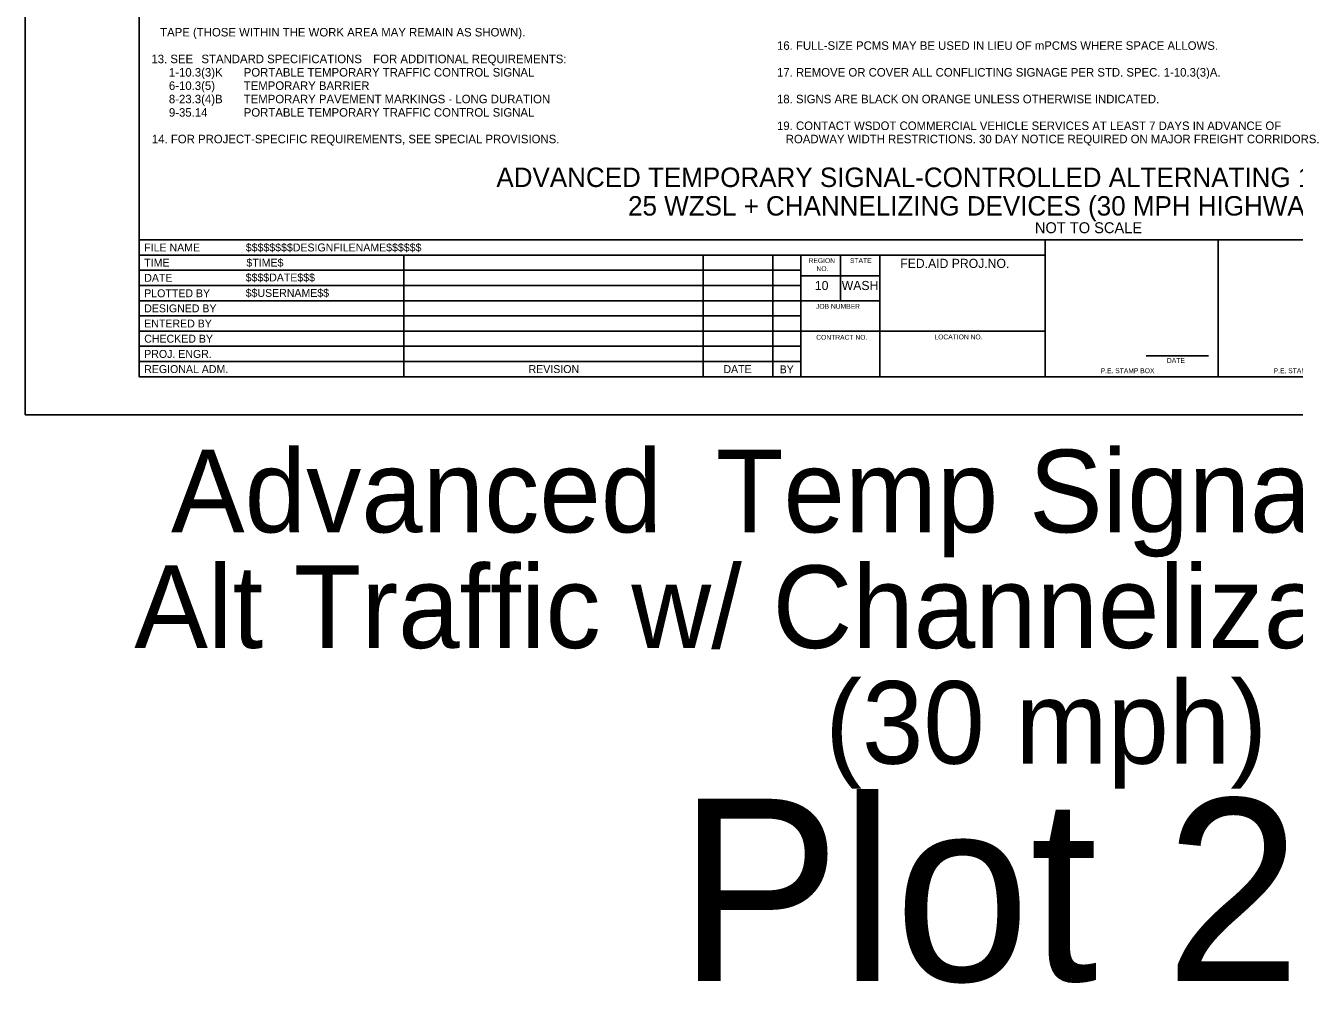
# Model space of a CAD drawing. Extents: x 99982 to 100176, y 99905 to 100011.
# Drawn here: x 100059.06 to 100069.51, y 99935.01 to 99942.89 of the extents above; entities that cross this region are included whole.
import ezdxf

# ---------------------------------------------------------------- set-up
doc = ezdxf.new("R2010")
doc.units = 0
for name, color, linetype in [('SH_DE_DetailHeading1Text', 7, 'Continuous'), ('SH_GI_GeneralNotesBodyText', 7, 'Continuous'), ('SH_GI_PlotLimits', 7, 'Continuous'), ('SH_GI_SheetBorder', 7, 'Continuous'), ('SH_GI_SheetLocationText', 7, 'Continuous'), ('SH_GI_SheetTextInCells', 7, 'Continuous'), ('SH_GI_TitleBlockText', 7, 'Continuous')]:
    doc.layers.add(name, color=color, linetype=linetype)

msp = doc.modelspace()

# ---------------------------------------------------------------- linework, layer by layer
at = {"layer": 'SH_GI_PlotLimits'}
msp.add_lwpolyline([(100059.062, 99939.687), (100076.062, 99939.687), (100076.062, 99950.687), (100059.062, 99950.687)], close=True, dxfattribs=at)
at = {"layer": 'SH_GI_SheetBorder'}
for p, q in [((100060, 99950.375), (100060, 99940)), ((100060, 99941.126), (100075.75, 99941.126)), ((100067.457, 99940), (100067.457, 99941.126)), ((100068.883, 99940), (100068.883, 99941.126)), ((100060, 99941.001), (100067.457, 99941.001)), ((100062.179, 99941.001), (100062.179, 99940)), ((100064.641, 99941.001), (100064.641, 99940)), ((100065.216, 99941.001), (100065.216, 99940)), ((100065.445, 99941.001), (100065.445, 99940)), ((100065.772, 99940.625), (100065.772, 99941.001)), ((100066.096, 99940), (100066.096, 99941.001)), ((100060, 99940.876), (100062.182, 99940.876)), ((100062.182, 99940.876), (100065.447, 99940.876)), ((100060, 99940.751), (100062.182, 99940.751)), ((100062.182, 99940.751), (100065.447, 99940.751)), ((100066.096, 99940.831), (100065.447, 99940.831)), ((100060, 99940.625), (100065.447, 99940.625)), ((100066.096, 99940.625), (100065.447, 99940.625)), ((100060, 99940.5), (100065.447, 99940.5)), ((100060, 99940.375), (100065.447, 99940.375)), ((100067.457, 99940.375), (100065.447, 99940.375)), ((100060, 99940.25), (100065.447, 99940.25)), ((100060, 99940.125), (100065.447, 99940.125)), ((100068.29, 99940.173), (100068.802, 99940.173)), ((100060, 99940), (100075.75, 99940))]:
    msp.add_line(p, q, dxfattribs=at)

# ---------------------------------------------------------------- texts
at = {"layer": 'SH_DE_DetailHeading1Text'}
for s, height, p in [('ADVANCED TEMPORARY SIGNAL-CONTROLLED ALTERNATING 1-LANE, 2-WAY TRAFFIC', 0.16, (100062.94, 99941.561)), ('25 WZSL + CHANNELIZING DEVICES (30 MPH HIGHWAYS, 8+ DAYS)', 0.16, (100064.024, 99941.326)), ('NOT TO SCALE', 0.09, (100067.373, 99941.181))]:
    msp.add_text(s, height=height, rotation=360, dxfattribs=at).set_placement(p)
at = {"layer": 'SH_GI_GeneralNotesBodyText'}
for s, p in [('TAPE (THOSE WITHIN THE WORK AREA MAY REMAIN AS SHOWN).', (100060.172, 99942.8)), ('16. FULL-SIZE PCMS MAY BE USED IN LIEU OF mPCMS WHERE SPACE ALLOWS.', (100065.25, 99942.69)), ('13. SEE ', (100060.1, 99942.58)), ('STANDARD SPECIFICATIONS', (100060.512, 99942.58)), (' FOR ADDITIONAL REQUIREMENTS:', (100061.9, 99942.58)), ('1-10.3(3)K', (100060.244, 99942.47)), ('PORTABLE TEMPORARY TRAFFIC CONTROL SIGNAL', (100060.86, 99942.47)), ('17. REMOVE OR COVER ALL CONFLICTING SIGNAGE PER STD. SPEC. 1-10.3(3)A. ', (100065.25, 99942.47)), ('6-10.3(5)', (100060.244, 99942.36)), ('TEMPORARY BARRIER', (100060.86, 99942.36)), ('8-23.3(4)B', (100060.244, 99942.25)), ('TEMPORARY PAVEMENT MARKINGS - LONG DURATION', (100060.86, 99942.25)), ('18. SIGNS ARE BLACK ON ORANGE UNLESS OTHERWISE INDICATED.', (100065.25, 99942.25)), ('9-35.14', (100060.244, 99942.14)), ('PORTABLE TEMPORARY TRAFFIC CONTROL SIGNAL', (100060.86, 99942.14)), ('19. CONTACT WSDOT COMMERCIAL VEHICLE SERVICES AT LEAST 7 DAYS IN ADVANCE OF ', (100065.25, 99942.03)), ('14. FOR PROJECT-SPECIFIC REQUIREMENTS, SEE SPECIAL PROVISIONS.', (100060.104, 99941.921)), ('ROADWAY WIDTH RESTRICTIONS. 30 DAY NOTICE REQUIRED ON MAJOR FREIGHT CORRIDORS.', (100065.322, 99941.921))]:
    msp.add_text(s, height=0.07, rotation=360, dxfattribs=at).set_placement(p)
at = {"layer": 'SH_GI_SheetLocationText'}
for s, height, p in [('Advanced', 0.68, (100060.261, 99938.719)), (' Temp Signal-Controlled', 0.68, (100064.495, 99938.719)), ('Alt Traffic w/ Channelization Devices', 0.68, (100059.959, 99937.767)), (' (30 mph)', 0.68, (100065.394, 99936.815)), ('Plot 24', 1.5, (100064.434, 99935.027))]:
    msp.add_text(s, height=height, dxfattribs=at).set_placement(p)
at = {"layer": 'SH_GI_SheetTextInCells'}
for s, height, p in [('FILE NAME', 0.0651, (100060.041, 99941.031)), ('TIME', 0.0651, (100060.041, 99940.906)), ('REGION', 0.04, (100065.51, 99940.935)), ('STATE', 0.04, (100065.851, 99940.936)), ('FED.AID PROJ.NO.', 0.07506, (100066.265, 99940.895)), ('DATE', 0.0651, (100060.041, 99940.781)), ('NO.', 0.04, (100065.575, 99940.869)), ('10', 0.0751, (100065.562, 99940.713)), ('WASH', 0.0751, (100065.783, 99940.713)), ('PLOTTED BY', 0.0651, (100060.041, 99940.654)), ('DESIGNED BY', 0.06505, (100060.041, 99940.53)), ('JOB NUMBER', 0.04, (100065.571, 99940.559)), ('ENTERED BY', 0.0651, (100060.041, 99940.405)), ('CHECKED BY', 0.0651, (100060.041, 99940.28)), ('CONTRACT NO.', 0.04003, (100065.573, 99940.304)), ('LOCATION NO.', 0.04003, (100066.546, 99940.307)), ('PROJ. ENGR.', 0.06505, (100060.041, 99940.155)), ('DATE', 0.04, (100068.46, 99940.114)), ('REGIONAL ADM.', 0.06505, (100060.041, 99940.03)), ('REVISION', 0.0651, (100063.205, 99940.03)), ('DATE', 0.0651, (100064.809, 99940.03)), ('BY', 0.0651, (100065.272, 99940.028)), ('P.E. STAMP BOX', 0.04003, (100067.915, 99940.029)), ('P.E. STAMP BOX', 0.04003, (100069.339, 99940.029))]:
    msp.add_text(s, height=height, dxfattribs=at).set_placement(p)
at = {"layer": 'SH_GI_TitleBlockText'}
for s, height, p in [('$$$$$$$$DESIGNFILENAME$$$$$$', 0.06505, (100060.877, 99941.031)), ('$TIME$', 0.0651, (100060.882, 99940.906)), ('$$$$DATE$$$', 0.06505, (100060.876, 99940.784)), ('$$USERNAME$$', 0.06505, (100060.876, 99940.657))]:
    msp.add_text(s, height=height, dxfattribs=at).set_placement(p)

doc.saveas('drawing.dxf')
